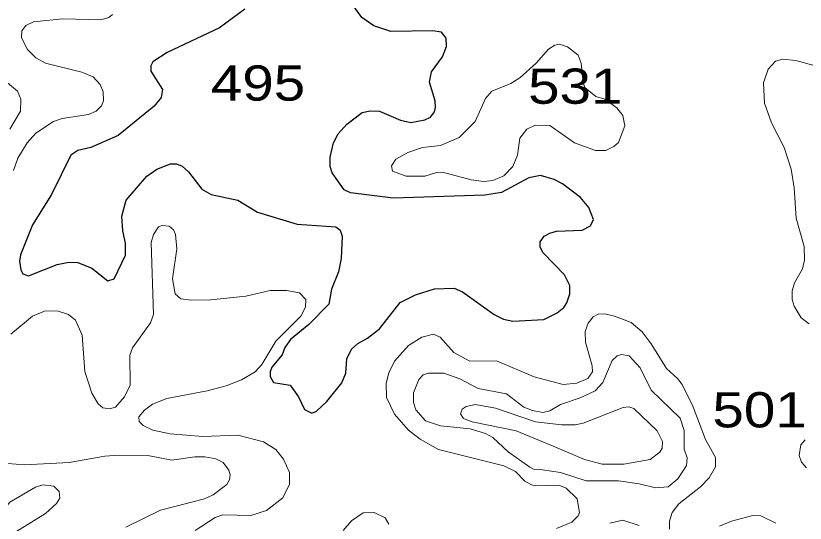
# Model space of a CAD drawing. Extents: x 577 to 602.9, y 7483.8 to 7511.6.
# Drawn here: x 581.887 to 583.679, y 7492.8 to 7493.953 of the extents above; entities that cross this region are included whole.
import ezdxf
from ezdxf.enums import TextEntityAlignment as Align

# ---------------------------------------------------------------- set-up
doc = ezdxf.new("R2010")
doc.units = 0
doc.header["$LTSCALE"] = 0.032
doc.layers.add('1', color=7, linetype='Continuous', lineweight=25)
doc.layers.add('2', color=7, linetype='Continuous', lineweight=13)
doc.layers.add('61', color=7, linetype='Continuous')

msp = doc.modelspace()

# ---------------------------------------------------------------- linework, layer by layer
at = {"layer": '1'}
for points in [[(582.4067, 7493.9676), (582.3494, 7493.9254), (582.2309, 7493.8698), (582.1983, 7493.8483), (582.1936, 7493.8395), (582.1936, 7493.8268), (582.2198, 7493.7855), (582.2174, 7493.7672), (582.2015, 7493.7473), (582.1196, 7493.6813), (582.0576, 7493.6535), (582.0282, 7493.6471), (582.0123, 7493.636), (581.9685, 7493.5469), (581.9248, 7493.4785), (581.8977, 7493.4101), (581.8954, 7493.3958), (581.8985, 7493.376), (581.9033, 7493.3672), (581.916, 7493.3624), (581.9812, 7493.3879), (582.0075, 7493.3935), (582.0282, 7493.3927), (582.06, 7493.3799), (582.0957, 7493.3513), (582.1101, 7493.3553), (582.1363, 7493.4094), (582.1363, 7493.4364), (582.1299, 7493.4642)], [(582.7382, 7493.9175), (582.7001, 7493.9302), (582.673, 7493.9493), (582.6492, 7493.9819)], [(582.1299, 7493.4642), (582.1276, 7493.4976), (582.1379, 7493.5342), (582.1848, 7493.5883), (582.2071, 7493.6042), (582.2381, 7493.6169), (582.2516, 7493.6169), (582.2651, 7493.6113), (582.2794, 7493.5986), (582.3096, 7493.5588), (582.3303, 7493.5469), (582.3915, 7493.5342), (582.4361, 7493.5072), (582.5259, 7493.4793), (582.6134, 7493.4738), (582.6237, 7493.4658), (582.6277, 7493.4523), (582.6261, 7493.4014), (582.6198, 7493.3712), (582.6039, 7493.3322), (582.5975, 7493.298), (582.5522, 7493.2519), (582.5108, 7493.2177), (582.4981, 7493.1994), (582.4917, 7493.1827), (582.4687, 7493.1549), (582.4647, 7493.1446), (582.4647, 7493.1334), (582.4719, 7493.1199), (582.51, 7493.1143), (582.5291, 7493.0873), (582.5426, 7493.0587), (582.5593, 7493.0507), (582.5697, 7493.0547), (582.5935, 7493.077), (582.6269, 7493.1191), (582.6365, 7493.1414), (582.6388, 7493.174), (582.6492, 7493.1955), (582.6635, 7493.209), (582.6858, 7493.2209), (582.7128, 7493.2416), (582.7597, 7493.302), (582.7947, 7493.3195), (582.8376, 7493.333), (582.8822, 7493.3346), (582.9013, 7493.3259), (582.9728, 7493.2742), (582.9943, 7493.2638), (583.0158, 7493.2591), (583.0857, 7493.263), (583.116, 7493.2782), (583.1311, 7493.2901), (583.1382, 7493.3012), (583.1446, 7493.3211), (583.1446, 7493.3402), (583.1327, 7493.3648), (583.0841, 7493.4149), (583.0778, 7493.4276), (583.0778, 7493.4396), (583.0865, 7493.4523), (583.0993, 7493.4595), (583.1144, 7493.4634), (583.1732, 7493.4658), (583.1915, 7493.4761), (583.1987, 7493.4905), (583.1883, 7493.5175), (583.1692, 7493.5406), (583.1279, 7493.5716), (583.1096, 7493.5811), (583.0786, 7493.5899), (583.0515, 7493.5851), (582.9895, 7493.5517), (582.9521, 7493.5453), (582.7438, 7493.539), (582.6468, 7493.5509), (582.6325, 7493.5573), (582.6055, 7493.5962), (582.6007, 7493.6105), (582.6007, 7493.632), (582.6086, 7493.6646), (582.619, 7493.6845), (582.6388, 7493.7068), (582.6738, 7493.733), (582.6913, 7493.737), (582.7128, 7493.7362), (582.7605, 7493.7155), (582.7836, 7493.7107), (582.8154, 7493.7163), (582.8289, 7493.7227), (582.8376, 7493.7346), (582.84, 7493.7449), (582.8392, 7493.76), (582.8265, 7493.8022), (582.8305, 7493.826), (582.8559, 7493.8594), (582.8647, 7493.8833), (582.8639, 7493.9024), (582.8535, 7493.9159), (582.8329, 7493.9191), (582.7382, 7493.9175)]]:
    msp.add_lwpolyline(points, dxfattribs=at)
at = {"layer": '2'}
for points in [[(581.8818, 7493.6018), (581.8914, 7493.6296), (581.9129, 7493.6646), (581.9327, 7493.6861), (581.9725, 7493.7131), (581.9924, 7493.7195), (582.052, 7493.729), (582.0695, 7493.7362), (582.0814, 7493.7481), (582.0862, 7493.76), (582.0854, 7493.7799), (582.0783, 7493.7966), (582.0631, 7493.8141), (582.0369, 7493.8252), (581.9542, 7493.8451), (581.9327, 7493.8578), (581.9136, 7493.8761), (581.9001, 7493.9032), (581.9009, 7493.9191), (581.9097, 7493.931), (581.9272, 7493.9389), (581.994, 7493.9461), (582.0798, 7493.9437), (582.0981, 7493.9493), (582.1069, 7493.9556)], [(583.7052, 7493.8387), (583.6583, 7493.8515), (583.6288, 7493.8547), (583.6121, 7493.8499), (583.5954, 7493.8316), (583.5843, 7493.8006), (583.5867, 7493.7545), (583.6026, 7493.7099), (583.6312, 7493.6535), (583.6471, 7493.6042), (583.6543, 7493.562), (583.6591, 7493.4936), (583.6766, 7493.4292), (583.6773, 7493.3982), (583.6734, 7493.3783), (583.6551, 7493.3465), (583.6495, 7493.3282), (583.6495, 7493.3084), (583.6543, 7493.2933), (583.6702, 7493.267), (583.6885, 7493.2535)], [(581.8739, 7493.6956), (581.8977, 7493.7362), (581.8985, 7493.7632), (581.8906, 7493.7815), (581.8437, 7493.8205)], [(582.2945, 7492.7843), (582.3399, 7492.8138), (582.3574, 7492.8193), (582.421, 7492.8177), (582.456, 7492.8297), (582.4933, 7492.8583), (582.5084, 7492.8893), (582.5084, 7492.9156), (582.4949, 7492.9458), (582.4774, 7492.968), (582.4496, 7492.9855), (582.3908, 7493.0006), (582.312, 7492.9975), (582.2373, 7493.0038), (582.1983, 7493.0118), (582.1761, 7493.0221), (582.1673, 7493.0316), (582.1665, 7493.042), (582.1792, 7493.0571), (582.1975, 7493.0706), (582.2301, 7493.0841), (582.3216, 7493.1008), (582.3645, 7493.1128), (582.3995, 7493.1263), (582.4305, 7493.1446), (582.4456, 7493.1613), (582.4774, 7493.2137), (582.5339, 7493.271), (582.545, 7493.2909), (582.5458, 7493.3084), (582.5315, 7493.3235), (582.5013, 7493.329), (582.4647, 7493.329), (582.409, 7493.3163), (582.3295, 7493.3076), (582.285, 7493.3068), (582.2619, 7493.31), (582.2492, 7493.3211), (582.2429, 7493.3553), (582.2524, 7493.4237), (582.25, 7493.4563), (582.2452, 7493.4666), (582.2349, 7493.4754), (582.219, 7493.4769), (582.211, 7493.4738), (582.1999, 7493.4563), (582.1943, 7493.438), (582.1999, 7493.2742), (582.1928, 7493.2559), (582.1522, 7493.1986), (582.1458, 7493.1819), (582.1466, 7493.1143), (582.1339, 7493.0873)], [(582.1339, 7493.0873), (582.1132, 7493.0642), (582.0997, 7493.0603), (582.0846, 7493.0627), (582.0743, 7493.0714), (582.06, 7493.0961), (582.0441, 7493.1454), (582.0377, 7493.2273), (582.0226, 7493.2615), (582.0067, 7493.2742), (581.9812, 7493.2829), (581.9526, 7493.2821), (581.9248, 7493.271), (581.8755, 7493.2296)], [(583.3712, 7492.7867), (583.3712, 7492.805), (583.3776, 7492.8249), (583.3927, 7492.8448), (583.4412, 7492.8829), (583.4611, 7492.9036), (583.4754, 7492.9283), (583.4754, 7492.9497), (583.4531, 7492.9903), (583.4245, 7493.0666), (583.3998, 7493.1159), (583.3895, 7493.1295), (583.364, 7493.1517), (583.3299, 7493.2082), (583.3092, 7493.2352), (583.2845, 7493.2567), (583.2464, 7493.271), (583.2241, 7493.2758), (583.209, 7493.275), (583.1979, 7493.2694), (583.1867, 7493.2551), (583.1796, 7493.236), (583.1804, 7493.2114), (583.1955, 7493.1581), (583.1963, 7493.1446), (583.1859, 7493.1295), (583.1605, 7493.1183), (583.1295, 7493.1159), (583.0643, 7493.1326), (582.9784, 7493.1692), (582.918, 7493.1684), (582.8814, 7493.1883), (582.8504, 7493.2233), (582.8353, 7493.2296), (582.809, 7493.2233), (582.7788, 7493.2042), (582.747, 7493.1684), (582.7343, 7493.1422), (582.7279, 7493.1183), (582.7287, 7493.0857), (582.747, 7493.0483), (582.7788, 7493.0118), (582.805, 7492.9911), (582.8464, 7492.968), (582.9951, 7492.9307), (583.0213, 7492.9179), (583.0428, 7492.8957), (583.0579, 7492.8877), (583.0667, 7492.8853), (583.1199, 7492.8869), (583.1366, 7492.8798), (583.1613, 7492.8559), (583.1668, 7492.8249), (583.1637, 7492.8169), (583.1494, 7492.8026), (583.1144, 7492.7883)], [(583.6793, 7492.9895), (583.6695, 7492.9787), (583.6654, 7492.9545), (583.671, 7492.9394), (583.6821, 7492.9259)], [(582.0894, 7492.9529), (582.0083, 7492.9386), (581.9065, 7492.933), (581.8691, 7492.9362)], [(582.1371, 7492.7915), (582.2158, 7492.8305), (582.3152, 7492.8559), (582.3351, 7492.8647), (582.3661, 7492.8885), (582.3725, 7492.8989), (582.3741, 7492.91), (582.3709, 7492.9211), (582.3582, 7492.9386), (582.3415, 7492.9466), (582.316, 7492.9513), (582.2937, 7492.9513), (582.2413, 7492.9434), (582.1872, 7492.9545), (582.1212, 7492.9553), (582.0894, 7492.9529)], [(581.8103, 7492.7812), (581.8405, 7492.8074), (581.8739, 7492.848), (581.9319, 7492.8822), (581.9486, 7492.8877), (581.9733, 7492.8845), (581.9852, 7492.8726), (581.9868, 7492.8575), (581.9796, 7492.8456), (581.9542, 7492.8225), (581.8874, 7492.7812)], [(582.7343, 7492.7987), (582.7255, 7492.813), (582.7009, 7492.8249), (582.6754, 7492.8241), (582.6492, 7492.8058), (582.6301, 7492.7836)], [(583.302, 7492.7955), (583.2654, 7492.8074), (583.236, 7492.8003)], [(583.6129, 7492.8003), (583.5787, 7492.8169), (583.5605, 7492.8177), (583.512, 7492.805), (583.4849, 7492.7939)]]:
    msp.add_lwpolyline(points, dxfattribs=at)
for points in [[(583.1557, 7493.6646), (583.2034, 7493.6471), (583.2265, 7493.6471), (583.2448, 7493.6559), (583.2551, 7493.6654), (583.2694, 7493.7028), (583.2654, 7493.7266), (583.2519, 7493.7441), (583.2241, 7493.7632), (583.2042, 7493.7696), (583.1788, 7493.7902), (583.1748, 7493.8014), (583.1708, 7493.8451), (583.1637, 7493.8634), (583.1398, 7493.8825), (583.1215, 7493.8881), (583.1112, 7493.8865), (583.0961, 7493.8769), (583.0682, 7493.8451), (583.0317, 7493.8117), (583.011, 7493.799), (582.9681, 7493.7815), (582.9537, 7493.7648), (582.9299, 7493.7131), (582.8933, 7493.6765), (582.8512, 7493.6582), (582.8106, 7493.6535), (582.7772, 7493.6423), (582.7502, 7493.6272), (582.7398, 7493.6121), (582.7422, 7493.6002), (582.7732, 7493.5883), (582.8154, 7493.5883), (582.8424, 7493.597), (582.8559, 7493.5978), (582.9211, 7493.5803), (582.9498, 7493.5763), (582.9704, 7493.5787), (582.9951, 7493.5891), (583.0158, 7493.6105), (583.0261, 7493.636), (583.0317, 7493.6749), (583.0476, 7493.6956), (583.0659, 7493.7044), (583.0993, 7493.7036)], [(583.0826, 7492.9219), (583.1239, 7492.9156), (583.182, 7492.8965), (583.2551, 7492.8965), (583.302, 7492.8901), (583.3394, 7492.8806), (583.368, 7492.8829), (583.3903, 7492.9012), (583.4094, 7492.9315), (583.411, 7492.9489), (583.4046, 7492.9688), (583.4046, 7493.011), (583.3951, 7493.0388), (583.3299, 7493.1024), (583.3044, 7493.1533), (583.2798, 7493.1803), (583.2623, 7493.1835), (583.2527, 7493.1803), (583.2408, 7493.17), (583.2201, 7493.1199), (583.2026, 7493.1008), (583.1684, 7493.0849), (583.1239, 7493.0698), (583.0993, 7493.0555), (583.0834, 7493.0523), (583.0603, 7493.0563), (583.0404, 7493.0642), (583.0014, 7493.0945), (582.937, 7493.1064), (582.8949, 7493.1287), (582.8591, 7493.1414), (582.8241, 7493.1414), (582.8122, 7493.1374), (582.8019, 7493.1271), (582.7899, 7493.0969), (582.7899, 7493.0746), (582.7955, 7493.0579), (582.817, 7493.0332), (582.8512, 7493.0213), (582.9188, 7493.0149), (582.9537, 7493.0046), (582.9704, 7492.9951), (583.0046, 7492.9625), (583.0539, 7492.9275), (583.0643, 7492.9227)], [(583.116, 7492.972), (583.178, 7492.945), (583.2185, 7492.9346), (583.2678, 7492.9346), (583.3275, 7492.945), (583.3489, 7492.9617), (583.3545, 7492.9712), (583.3553, 7492.9863), (583.3434, 7493.0102), (583.2901, 7493.0611), (583.279, 7493.065), (583.2662, 7493.0635), (583.1748, 7493.0277), (583.1573, 7493.0237), (583.1263, 7493.0237), (583.0667, 7493.0309), (582.976, 7493.0619), (582.9307, 7493.0698), (582.9092, 7493.0658), (582.9005, 7493.0595), (582.8965, 7493.0491), (582.9036, 7493.038), (582.9235, 7493.0309), (583.0229, 7493.0102)]]:
    msp.add_lwpolyline(points, close=True, dxfattribs=at)

# ---------------------------------------------------------------- texts
at = {"layer": '61', "width": 1.2}
for s, p in [('495', (582.437, 7493.7602)), ('531', (583.1573, 7493.7531)), ('501', (583.5757, 7493.0181))]:
    msp.add_text(s, height=0.08, dxfattribs=at).set_placement(p, align=Align.CENTER)

doc.saveas('drawing.dxf')
